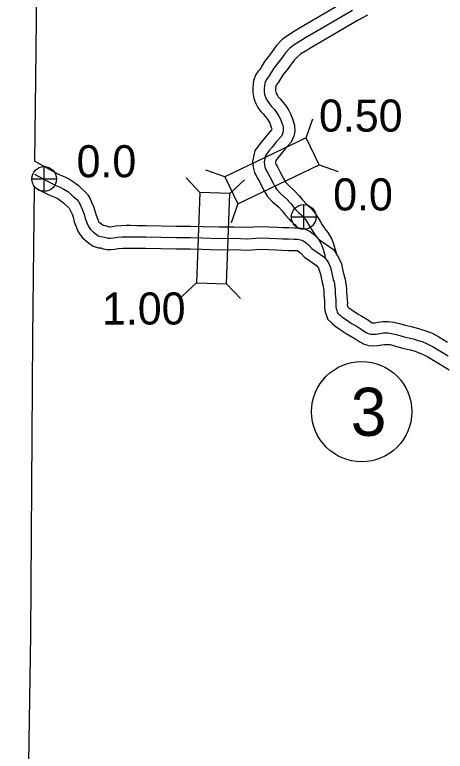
# Model space of a CAD drawing. Extents: x -83719 to 153526, y -11835 to 11446.
# Drawn here: x 7906.6 to 8095.4, y -1760 to -1436.7 of the extents above; entities that cross this region are included whole.
import ezdxf

# ---------------------------------------------------------------- set-up
doc = ezdxf.new("R2010")
doc.units = 0
for name, color, linetype in [('Level 10', 7, 'Continuous'), ('Level 2', 7, 'Continuous'), ('Level 20', 7, 'Continuous'), ('Level 25', 7, 'Continuous'), ('Level 26', 7, 'Continuous'), ('Level 27', 7, 'Continuous'), ('Level 58', 7, 'Continuous'), ('Level 59', 7, 'Continuous')]:
    doc.layers.add(name, color=color, linetype=linetype)

msp = doc.modelspace()

# ---------------------------------------------------------------- linework, layer by layer
at = {"layer": 'Level 10'}
for points in [[(8052.25, -1430.45), (8031.48, -1442.58), (8029.54, -1443.81), (8026.33, -1445.83), (8023.86, -1447.65), (8021.41, -1450.3), (8019.56, -1452.91), (8018.46, -1454.29), (8016.14, -1457.28), (8014.02, -1460.7), (8013.36, -1461.56), (8012.35, -1463.01), (8011.36, -1465.59), (8011.02, -1468.76), (8011.01, -1470.81), (8011.3, -1472.56), (8011.63, -1473.97), (8012.36, -1475.69), (8013.24, -1477.41), (8014.4, -1479.05), (8015.57, -1480.3), (8016.63, -1481.51), (8017.34, -1482.46), (8018.07, -1483.64), (8018.42, -1484.36), (8018.65, -1484.89), (8018.95, -1485.64), (8019.25, -1486.45), (8019.36, -1486.81), (8019.36, -1487.02), (8019.26, -1487.26), (8017.55, -1489.19), (8015.62, -1491.62), (8014.19, -1493.29), (8013.09, -1494.85), (8011.89, -1496.39), (8010.86, -1501.12), (8011.16, -1503.63), (8011.79, -1506.01), (8013.03, -1508.4), (8014.13, -1510.26), (8015.46, -1512.96), (8016.2, -1514.26), (8017.48, -1516.49), (8019.86, -1518.94), (8022.26, -1521.09), (8023.84, -1522.83), (8025.16, -1524.53), (8026.99, -1526.48), (8027.45, -1527.05), (8028.72, -1528.15), (8029.51, -1528.86), (8030.08, -1529.57), (8030.52, -1530.25)], [(8061.24, -1436.94), (8057.17, -1439.16), (8036.69, -1451.11), (8034.89, -1452.26), (8031.96, -1454.1), (8030.56, -1455.14), (8029.19, -1456.61), (8027.56, -1458.93), (8026.32, -1460.48), (8024.36, -1463), (8022.26, -1466.38), (8021.44, -1467.45), (8021.25, -1467.73), (8021.16, -1467.95), (8021.02, -1469.31), (8021.01, -1470), (8021.11, -1470.59), (8021.17, -1470.85), (8021.43, -1471.47), (8021.81, -1472.22), (8022.17, -1472.72), (8023, -1473.61), (8024.39, -1475.2), (8025.6, -1476.8), (8026.86, -1478.83), (8027.5, -1480.17), (8027.86, -1480.99), (8028.28, -1482.04), (8028.77, -1483.36), (8029.33, -1485.34), (8029.38, -1487.92), (8028.97, -1490.01), (8027.8, -1492.69), (8025.22, -1495.62), (8023.34, -1497.99), (8022.09, -1499.44), (8021.18, -1500.72), (8020.99, -1501.6), (8021.01, -1501.76), (8021.17, -1502.38), (8021.78, -1503.54), (8022.93, -1505.49), (8024.3, -1508.27), (8024.89, -1509.31), (8025.53, -1510.42), (8026.8, -1511.72), (8029.31, -1513.99), (8031.51, -1516.4), (8032.78, -1518.04), (8034.53, -1519.9), (8034.67, -1520.07), (8035.32, -1520.64), (8036.78, -1521.94), (8038.2, -1523.71), (8039.79, -1526.17), (8040.63, -1527.68), (8041.44, -1528.9), (8042.41, -1530.48), (8042.54, -1530.64), (8043.96, -1532.29), (8045.62, -1535.18), (8046.51, -1537.69), (8046.93, -1539.34), (8047.51, -1541.26), (8047.54, -1541.59)], [(7915.38, -1500.99), (7923.26, -1505.41), (7925.19, -1506.37), (7926.4, -1506.98), (7928.6, -1507.86), (7930.65, -1508.89), (7932.85, -1510.35), (7934.51, -1511.74), (7935.63, -1512.76), (7937.26, -1514.21), (7938.67, -1515.81), (7939.68, -1517.6), (7940.26, -1519), (7941.18, -1520.91), (7941.79, -1522.87), (7942.25, -1524.65), (7943, -1526.62), (7943.22, -1527.19), (7943.37, -1527.43), (7943.47, -1527.57), (7944.47, -1528.35), (7945.35, -1529.17), (7946.3, -1529.27), (7947.74, -1529.71), (7948.06, -1529.77), (7948.33, -1529.77), (7949.29, -1529.68), (7950.92, -1529.44), (7953.35, -1529.27), (7955.41, -1529.16), (7957.37, -1529.17), (7960.36, -1529.18), (7964.17, -1529.22), (7977.54, -1529.53), (7983.71, -1529.48), (7989.01, -1529.64), (7996.29, -1529.89), (8002.7, -1529.78), (8008.79, -1530.02), (8013.76, -1529.68), (8018.25, -1529.8), (8021.76, -1529.98), (8024.16, -1530.05), (8026.86, -1530.16), (8029.29, -1530.23), (8030.72, -1530.23), (8032.33, -1530.41), (8033.12, -1530.62), (8034.48, -1530.93), (8036.18, -1531.9), (8037.45, -1532.88), (8038.91, -1534.05), (8040.26, -1535.5), (8046.33, -1539.74)], [(7915.56, -1512.56), (7918.58, -1514.26), (7920.71, -1515.31), (7922.29, -1516.11), (7924.48, -1516.98), (7925.62, -1517.56), (7926.87, -1518.38), (7927.93, -1519.27), (7928.93, -1520.19), (7930.17, -1521.29), (7930.47, -1521.63), (7930.66, -1521.97), (7931.13, -1523.11), (7931.86, -1524.61), (7932.17, -1525.59), (7932.7, -1527.68), (7933.66, -1530.19), (7934.23, -1531.69), (7935.01, -1532.92), (7936.11, -1534.52), (7937.96, -1535.95), (7939.09, -1537.02), (7941.01, -1538.34), (7943.37, -1539.02), (7944.31, -1539.12), (7945.32, -1539.43), (7947.07, -1539.77), (7948.8, -1539.78), (7950.5, -1539.61), (7952, -1539.39), (7953.97, -1539.25), (7955.64, -1539.16), (7957.34, -1539.17), (7960.28, -1539.18), (7963.99, -1539.22), (7977.46, -1539.53), (7983.61, -1539.49), (7988.7, -1539.63), (7996.2, -1539.89), (8002.58, -1539.78), (8008.94, -1540.04), (8013.97, -1539.69), (8017.86, -1539.79), (8021.35, -1539.97), (8023.81, -1540.04), (8026.51, -1540.15), (8029.13, -1540.23), (8030.17, -1540.23), (8030.49, -1540.27), (8030.69, -1540.32), (8030.74, -1540.33), (8031.28, -1540.75), (8032.08, -1541.39), (8033.65, -1543.08), (8039.01, -1546.82)], [(8046.33, -1539.74), (8048.62, -1543.26), (8049.84, -1546.13), (8050.42, -1548.47), (8051.01, -1551.5), (8051.49, -1552.73), (8052.06, -1556.85), (8052.12, -1558.85), (8052.27, -1559.88), (8052.45, -1561.95), (8052.49, -1563.38), (8052.45, -1564.01), (8052.47, -1564.52), (8052.49, -1564.68), (8052.53, -1564.84), (8053.13, -1565.34), (8054.46, -1566.26), (8057.26, -1568.13), (8058.84, -1569.05), (8061.7, -1570.8), (8063.07, -1571.76), (8063.41, -1571.94), (8063.6, -1571.99), (8063.75, -1572), (8064.7, -1571.96), (8065.93, -1571.72), (8067.99, -1571.42), (8070.42, -1571.43), (8072.87, -1571.65), (8075.87, -1572.38), (8078.24, -1573.12), (8079.88, -1573.5), (8082.61, -1574.23), (8085, -1574.87), (8086.94, -1575.5), (8089.63, -1576.56), (8092.64, -1578.14), (8096.33, -1580.4)], [(8039.01, -1546.82), (8039.76, -1547.98), (8040.32, -1549.31), (8040.66, -1550.65), (8041.37, -1554.29), (8041.75, -1555.27), (8042.09, -1557.69), (8042.14, -1559.69), (8042.33, -1561), (8042.46, -1562.53), (8042.48, -1563.24), (8042.44, -1563.88), (8042.49, -1565.3), (8042.66, -1566.67), (8043.04, -1568.03), (8043.28, -1568.8), (8043.96, -1570.51), (8045.4, -1571.88), (8046, -1572.41), (8047.05, -1573.3), (8048.85, -1574.53), (8051.95, -1576.61), (8053.7, -1577.64), (8056.22, -1579.17), (8057.91, -1580.36), (8059.82, -1581.33), (8061.9, -1581.88), (8063.55, -1582.01), (8065.86, -1581.92), (8067.62, -1581.58), (8068.7, -1581.42), (8069.94, -1581.42), (8071.21, -1581.54), (8073.2, -1582.03), (8075.62, -1582.78), (8077.45, -1583.2), (8080.03, -1583.89), (8082.16, -1584.47), (8083.55, -1584.92), (8085.45, -1585.67), (8087.7, -1586.84), (8091.12, -1588.94), (8094.08, -1590.74), (8097.17, -1592.55)]]:
    msp.add_lwpolyline(points, dxfattribs=at)
at = {"layer": 'Level 2'}
for points in [[(7915.38, -1500.95), (7915.8, -1464.93), (7916.25, -1426.13), (7916.48, -1400.3), (7918.76, -1243.29), (7920.1, -1156.56), (7983.01, -949.54)], [(7913.59, -1709.14), (7914.47, -1578.18), (7915.24, -1512.57)], [(7906.6, -2167.84), (7907.69, -2082.15), (7909.14, -2017.23), (7911.13, -1877.8), (7911.57, -1839.64), (7913.59, -1709.14)]]:
    msp.add_lwpolyline(points, dxfattribs=at)
at = {"layer": 'Level 20'}
for p, q in [((8034.42, -1490.77), (8037.35, -1482.48)), ((8040.12, -1502.68), (8048.41, -1505.61)), ((7998.7, -1507.86), (7990.4, -1504.93)), ((7987.72, -1514.78), (7981.72, -1508.35)), ((8000.91, -1515.24), (8007.35, -1509.24)), ((8004.39, -1519.77), (8001.46, -1528.07)), ((7986.34, -1554.36), (7979.91, -1560.36)), ((7999.53, -1554.82), (8005.54, -1561.25))]:
    msp.add_line(p, q, dxfattribs=at)
for points in [[(8004.39, -1519.77), (8040.12, -1502.68), (8034.42, -1490.77), (7998.7, -1507.86)], [(7987.72, -1514.78), (7986.34, -1554.36), (7999.53, -1554.82), (8000.91, -1515.24)]]:
    msp.add_lwpolyline(points, close=True, dxfattribs=at)
at = {"layer": 'Level 26'}
for p, q in [((7919.49, -1514.24), (7919.49, -1503.41)), ((7914.07, -1508.82), (7924.9, -1508.82)), ((8033.34, -1530.92), (8033.34, -1520.08)), ((8027.92, -1525.5), (8038.75, -1525.5))]:
    msp.add_line(p, q, dxfattribs=at)
for centre in [(7919.49, -1508.82), (8033.34, -1525.5)]:
    msp.add_circle(centre, 5.42, dxfattribs=at)
at = {"layer": 'Level 27'}
msp.add_circle((8058.78, -1610.96), 22, dxfattribs=at)
at = {"layer": 'Level 59'}
for points in [[(8054.71, -1434.8), (8034.08, -1446.84), (8032.21, -1448.04), (8029.14, -1449.96), (8027.21, -1451.39), (8025.3, -1453.45), (8023.56, -1455.92), (8022.39, -1457.38), (8020.25, -1460.14), (8018.14, -1463.54), (8017.4, -1464.5), (8016.8, -1465.37), (8016.26, -1466.77), (8016.02, -1469.04), (8016.01, -1470.41), (8016.21, -1471.57), (8016.4, -1472.41), (8016.9, -1473.58), (8017.53, -1474.81), (8018.29, -1475.88), (8019.28, -1476.95), (8020.51, -1478.36), (8021.47, -1479.63), (8022.46, -1481.23), (8022.96, -1482.27), (8023.25, -1482.94), (8023.62, -1483.84), (8024.01, -1484.91), (8024.34, -1486.08), (8024.37, -1487.48), (8024.17, -1488.51), (8023.53, -1489.98), (8021.39, -1492.41), (8019.48, -1494.8), (8018.14, -1496.37), (8017.1, -1497.83), (8016.53, -1498.56), (8015.92, -1501.36), (8016.09, -1502.7), (8016.48, -1504.2), (8017.4, -1505.97), (8018.53, -1507.88), (8019.88, -1510.61), (8020.55, -1511.78), (8021.5, -1513.46), (8023.33, -1515.33), (8025.78, -1517.54), (8027.67, -1519.61), (8028.97, -1521.29), (8030.76, -1523.19), (8031.06, -1523.56), (8032.02, -1524.4), (8033.15, -1525.4), (8034.14, -1526.64), (8035.5, -1528.74), (8036.36, -1530.28), (8037.22, -1531.59), (8038.34, -1533.42), (8038.74, -1533.89), (8039.87, -1535.2), (8041.06, -1537.27), (8041.72, -1539.14), (8042.11, -1540.67), (8042.57, -1542.21), (8042.67, -1543.28)], [(7915.32, -1506.69), (7920.92, -1509.83), (7922.95, -1510.84), (7924.34, -1511.55), (7926.54, -1512.42), (7928.13, -1513.23), (7929.86, -1514.37), (7931.22, -1515.5), (7932.28, -1516.48), (7933.71, -1517.75), (7934.57, -1518.72), (7935.17, -1519.79), (7935.7, -1521.06), (7936.52, -1522.76), (7936.98, -1524.23), (7937.47, -1526.17), (7938.33, -1528.4), (7938.73, -1529.44), (7939.19, -1530.17), (7939.79, -1531.04), (7941.21, -1532.15), (7942.24, -1533.12), (7943.17, -1533.76), (7944.34, -1534.09), (7945.3, -1534.2), (7946.53, -1534.57), (7947.56, -1534.77), (7948.56, -1534.77), (7949.9, -1534.65), (7951.46, -1534.42), (7953.66, -1534.26), (7955.52, -1534.16), (7957.36, -1534.17), (7960.32, -1534.18), (7964.08, -1534.22), (7977.5, -1534.53), (7983.66, -1534.49), (7988.86, -1534.64), (7996.25, -1534.89), (8002.64, -1534.78), (8008.87, -1535.03), (8013.86, -1534.68), (8018.06, -1534.79), (8021.55, -1534.97), (8023.98, -1535.05), (8026.68, -1535.16), (8029.21, -1535.23), (8030.44, -1535.23), (8031.41, -1535.34), (8031.91, -1535.47), (8032.64, -1535.64), (8033.4, -1536.08), (8034.37, -1536.81), (8035.5, -1537.72), (8036.96, -1539.29), (8042.67, -1543.28)], [(8042.67, -1543.28), (8044.19, -1545.62), (8045.08, -1547.72), (8045.54, -1549.56), (8046.19, -1552.9), (8046.62, -1554), (8047.08, -1557.27), (8047.13, -1559.27), (8047.3, -1560.44), (8047.46, -1562.24), (8047.48, -1563.31), (8047.45, -1563.94), (8047.48, -1564.91), (8047.58, -1565.68), (8047.84, -1566.61), (8048, -1567.15), (8048.2, -1567.65), (8048.76, -1568.18), (8049.26, -1568.62), (8050.09, -1569.32), (8051.65, -1570.39), (8054.61, -1572.37), (8056.27, -1573.34), (8058.96, -1574.99), (8060.49, -1576.06), (8061.62, -1576.63), (8062.75, -1576.93), (8063.65, -1577), (8065.28, -1576.94), (8066.78, -1576.65), (8068.35, -1576.42), (8070.18, -1576.42), (8072.04, -1576.6), (8074.54, -1577.21), (8076.93, -1577.95), (8078.66, -1578.35), (8081.32, -1579.06), (8083.58, -1579.67), (8085.25, -1580.21), (8087.54, -1581.12), (8090.17, -1582.49), (8093.72, -1584.67), (8096.64, -1586.45)]]:
    msp.add_lwpolyline(points, dxfattribs=at)

# ---------------------------------------------------------------- texts
at = {"layer": 'Level 25'}
for p in [(7933.73, -1508.07), (8046.25, -1522.64)]:
    msp.add_text('0.0', height=14.08, dxfattribs=at).set_placement(p)
at = {"layer": 'Level 27'}
msp.add_text('3', height=21.12, dxfattribs=at).set_placement((8053.93, -1621.58))
at = {"layer": 'Level 58'}
for s, p in [('0.50', (8040.05, -1488.03)), ('1.00', (7944.86, -1572.71))]:
    msp.add_text(s, height=14.08, dxfattribs=at).set_placement(p)

doc.saveas('drawing.dxf')
